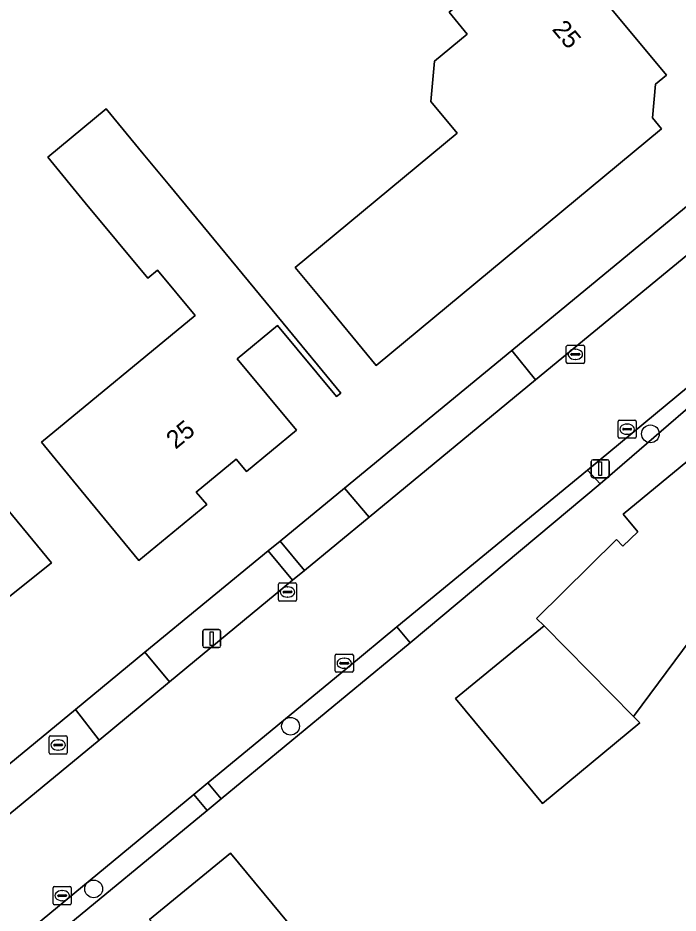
# Model space of a CAD drawing. Extents: x 157320 to 158835, y 386650 to 388491.
# Drawn here: x 158258.31 to 158294.73, y 387341.49 to 387390.87 of the extents above; entities that cross this region are included whole.
import ezdxf

# ---------------------------------------------------------------- set-up
doc = ezdxf.new("R2010")
doc.units = 0
for name, color, linetype in [('IMGEO_Berm_groen', 7, 'Continuous'), ('IMGEO_Boom', 7, 'Continuous'), ('IMGEO_Brandkraan', 7, 'Continuous'), ('IMGEO_Erf', 7, 'Continuous'), ('IMGEO_Kolk', 7, 'Continuous'), ('IMGEO_Lichtmast', 7, 'Continuous'), ('IMGEO_Pand', 7, 'Continuous'), ('IMGEO_Pand_nummerreeks', 7, 'Continuous'), ('IMGEO_Rijbaan_lokaal_gesloten', 7, 'Continuous'), ('IMGEO_Voetpad_open', 7, 'Continuous')]:
    doc.layers.add(name, color=color, linetype=linetype)

msp = doc.modelspace()

# ---------------------------------------------------------------- linework, layer by layer
at = {"layer": 'IMGEO_Berm_groen'}
for points in [[(158297.651, 387379.794), (158296.325, 387381.4), (158285.548, 387372.528), (158286.857, 387370.908)], [(158298.913, 387372.481), (158298.409, 387373.114), (158289.729, 387365.926), (158290.424, 387365.171)], [(158277.683, 387363.336), (158276.325, 387364.936), (158272.776, 387362.013), (158274.117, 387360.389)], [(158273.462, 387359.847), (158272.119, 387361.473), (158265.316, 387355.872), (158266.676, 387354.239)], [(158279.952, 387356.4), (158279.219, 387357.286), (158276.5, 387355.041), (158268.785, 387348.671), (158269.514, 387347.789)], [(158262.786, 387351.035), (158261.484, 387352.717), (158251.275, 387344.314), (158252.608, 387342.645)], [(158268.742, 387347.152), (158268.014, 387348.034), (158257.411, 387339.278), (158258.891, 387337.584), (158259.86, 387339.825)]]:
    msp.add_lwpolyline(points, close=True, dxfattribs=at)
at = {"layer": 'IMGEO_Boom'}
for centre in [(158293.202, 387367.925), (158273.346, 387351.795), (158262.486, 387342.82)]:
    msp.add_circle(centre, 0.489, dxfattribs=at)
at = {"layer": 'IMGEO_Brandkraan'}
for p, q in [((158260.102, 387351.261), (158260.954, 387351.261)), ((158260.027, 387350.335), (158260.027, 387351.187)), ((158260.286, 387350.755), (158260.286, 387350.767)), ((158260.329, 387350.804), (158260.727, 387350.804)), ((158260.515, 387351.041), (158260.54, 387351.041)), ((158260.77, 387350.767), (158260.77, 387350.755)), ((158261.028, 387351.187), (158261.028, 387350.335)), ((158260.954, 387350.261), (158260.102, 387350.261)), ((158260.724, 387350.718), (158260.326, 387350.718)), ((158260.538, 387350.481), (158260.513, 387350.481))]:
    msp.add_line(p, q, dxfattribs=at)
for points in [[(158260.102, 387351.261), (158260.954, 387351.261)], [(158260.027, 387350.335), (158260.027, 387351.187)], [(158261.028, 387351.187), (158261.028, 387350.335)], [(158260.954, 387350.261), (158260.102, 387350.261)]]:
    msp.add_lwpolyline(points, dxfattribs=at)
for centre, radius, start, end in [((158260.104, 387351.185), 0.0765, 91.552, 178.448), ((158260.104, 387351.185), 0.0765, 91.552, 178.448), ((158260.952, 387351.185), 0.0765, 1.552, 88.448), ((158260.952, 387351.185), 0.0765, 1.552, 88.448), ((158260.326, 387350.764), 0.0403, 85.8775, 175.7526), ((158260.323, 387350.754), 0.0366, 178.938, 274.7102), ((158260.727, 387350.761), 0.043, 264.8664, 352.4533), ((158260.731, 387350.766), 0.0386, 1.7309, 96.639), ((158260.104, 387350.337), 0.0765, 181.552, 268.448), ((158260.104, 387350.337), 0.0765, 181.552, 268.448), ((158260.952, 387350.337), 0.0765, 271.552, 358.448), ((158260.952, 387350.337), 0.0765, 271.552, 358.448)]:
    msp.add_arc(centre, radius, start, end, dxfattribs=at)
for centre, major_axis, ratio, start_param, end_param in [((158260.514, 387350.761), (-0.387, 0.002), 0.722429, 4.712389, 7.853982), ((158260.539, 387350.761), (-0.39, 0.002), 0.717154, 1.570796, 4.712389)]:
    msp.add_ellipse(centre, major_axis=major_axis, ratio=ratio, start_param=start_param, end_param=end_param, dxfattribs=at)
at = {"layer": 'IMGEO_Erf'}
for points in [[(158251.275, 387344.314), (158261.484, 387352.717), (158265.316, 387355.872), (158272.119, 387361.473), (158272.776, 387362.013), (158276.325, 387364.936), (158285.548, 387372.528), (158296.325, 387381.4), (158297.213, 387382.131), (158301.99, 387386.063), (158254.042, 387444.081)], [(158330.039, 387352.229), (158316.941, 387367.978), (158307.496, 387379.401), (158306.938, 387380.076), (158306.347, 387378.485), (158298.913, 387372.481), (158290.424, 387365.171), (158279.952, 387356.4), (158269.514, 387347.789), (158268.742, 387347.152), (158259.86, 387339.825)]]:
    msp.add_lwpolyline(points, dxfattribs=at)
for points in [[(158287.493, 387395.662), (158294.086, 387387.709), (158293.48, 387387.209), (158293.321, 387385.366), (158293.812, 387384.751), (158278.08, 387371.701), (158274.89, 387375.551), (158273.6, 387377.107), (158282.535, 387384.51), (158281.087, 387386.258), (158281.295, 387388.481), (158283.096, 387389.973), (158282.091, 387391.186), (158283.643, 387392.472)], [(158263.183, 387385.851), (158265.225, 387383.365), (158266.59, 387381.72), (158272.938, 387374.025), (158276.12, 387370.169), (158275.89, 387369.977), (158272.636, 387373.906), (158270.41, 387372.063), (158273.667, 387368.13), (158270.917, 387365.843), (158270.351, 387366.529), (158268.14, 387364.712), (158268.721, 387364.036), (158264.982, 387360.942), (158261.802, 387364.801), (158259.61, 387367.46), (158268.08, 387374.46), (158266.004, 387376.961), (158265.466, 387376.514), (158262.02, 387380.664), (158259.96, 387383.187)], [(158287.247, 387347.537), (158282.457, 387353.33), (158287.337, 387357.326), (158286.919, 387357.73), (158291.322, 387362.102), (158291.674, 387361.735), (158292.498, 387362.523), (158291.699, 387363.493), (158303.968, 387373.617), (158305.146, 387372.124), (158305.028, 387370.821), (158306.278, 387369.297), (158308.062, 387370.773), (158312.315, 387365.642), (158313.304, 387364.462), (158314.771, 387362.696), (158309.54, 387358.351), (158308.062, 387360.131), (158306.202, 387358.599), (158302.676, 387362.882), (158296.433, 387357.742), (158296.359, 387357.832), (158292.268, 387352.335), (158292.62, 387351.98)], [(158254.272, 387367.914), (158256.964, 387364.663), (158260.153, 387360.812), (158257.651, 387358.796), (158257.429, 387354.697), (158253.769, 387351.685), (158251.668, 387351.824), (158248.409, 387355.616), (158246.628, 387357.687), (158248.946, 387359.607), (158247.032, 387361.918)], [(158270.133, 387327.412), (158266.75, 387331.518), (158266.828, 387331.583), (158266.912, 387332.67), (158265.829, 387332.795), (158265.75, 387332.73), (158263.646, 387335.285), (158266.3, 387337.5), (158266.679, 387337.816), (158266.744, 387337.74), (158267.212, 387338.131), (158267.353, 387339.11), (158266.992, 387339.551), (158265.563, 387341.134), (158270.03, 387344.8), (158273.211, 387340.943), (158277.654, 387335.554), (158272.958, 387331.682), (158273.91, 387330.527)]]:
    msp.add_lwpolyline(points, close=True, dxfattribs=at)
at = {"layer": 'IMGEO_Kolk'}
for p, q in [((158288.56, 387371.883), (158288.56, 387372.735)), ((158288.635, 387372.809), (158289.487, 387372.809)), ((158289.048, 387372.589), (158289.073, 387372.589)), ((158289.561, 387372.735), (158289.561, 387371.883)), ((158288.819, 387372.303), (158288.819, 387372.315)), ((158289.257, 387372.266), (158288.859, 387372.266)), ((158288.862, 387372.352), (158289.26, 387372.352)), ((158289.071, 387372.029), (158289.046, 387372.029)), ((158289.303, 387372.315), (158289.303, 387372.303)), ((158289.487, 387371.809), (158288.635, 387371.809)), ((158291.414, 387367.756), (158291.414, 387368.608)), ((158291.489, 387368.682), (158292.341, 387368.682)), ((158292.415, 387368.608), (158292.415, 387367.756)), ((158291.673, 387368.176), (158291.673, 387368.188)), ((158292.111, 387368.139), (158291.713, 387368.139)), ((158291.716, 387368.225), (158292.114, 387368.225)), ((158291.902, 387368.462), (158291.927, 387368.462)), ((158292.157, 387368.188), (158292.157, 387368.176)), ((158292.341, 387367.682), (158291.489, 387367.682)), ((158291.925, 387367.902), (158291.9, 387367.902)), ((158272.756, 387359.7), (158273.608, 387359.7)), ((158272.681, 387358.774), (158272.681, 387359.626)), ((158272.94, 387359.194), (158272.94, 387359.206)), ((158273.378, 387359.157), (158272.98, 387359.157)), ((158272.983, 387359.243), (158273.381, 387359.243)), ((158273.169, 387359.48), (158273.194, 387359.48)), ((158273.424, 387359.206), (158273.424, 387359.194)), ((158273.682, 387359.626), (158273.682, 387358.774)), ((158273.608, 387358.7), (158272.756, 387358.7)), ((158273.192, 387358.92), (158273.167, 387358.92)), ((158275.811, 387354.844), (158275.811, 387355.696)), ((158275.886, 387355.77), (158276.738, 387355.77)), ((158276.812, 387355.696), (158276.812, 387354.844)), ((158276.07, 387355.264), (158276.07, 387355.276)), ((158276.508, 387355.227), (158276.11, 387355.227)), ((158276.113, 387355.313), (158276.511, 387355.313)), ((158276.299, 387355.55), (158276.324, 387355.55)), ((158276.554, 387355.276), (158276.554, 387355.264)), ((158276.738, 387354.77), (158275.886, 387354.77)), ((158276.322, 387354.99), (158276.297, 387354.99)), ((158260.248, 387342.024), (158260.248, 387342.876)), ((158260.323, 387342.95), (158261.175, 387342.95)), ((158261.249, 387342.876), (158261.249, 387342.024)), ((158260.507, 387342.444), (158260.507, 387342.456)), ((158260.945, 387342.407), (158260.547, 387342.407)), ((158260.55, 387342.493), (158260.948, 387342.493)), ((158260.736, 387342.73), (158260.761, 387342.73)), ((158260.991, 387342.456), (158260.991, 387342.444)), ((158261.175, 387341.95), (158260.323, 387341.95)), ((158260.759, 387342.17), (158260.734, 387342.17))]:
    msp.add_line(p, q, dxfattribs=at)
for points in [[(158288.56, 387371.883), (158288.56, 387372.735)], [(158288.635, 387372.809), (158289.487, 387372.809)], [(158289.561, 387372.735), (158289.561, 387371.883)], [(158289.487, 387371.809), (158288.635, 387371.809)], [(158291.414, 387367.756), (158291.414, 387368.608)], [(158291.489, 387368.682), (158292.341, 387368.682)], [(158292.415, 387368.608), (158292.415, 387367.756)], [(158292.341, 387367.682), (158291.489, 387367.682)], [(158272.756, 387359.7), (158273.608, 387359.7)], [(158272.681, 387358.774), (158272.681, 387359.626)], [(158273.682, 387359.626), (158273.682, 387358.774)], [(158273.608, 387358.7), (158272.756, 387358.7)], [(158275.811, 387354.844), (158275.811, 387355.696)], [(158275.886, 387355.77), (158276.738, 387355.77)], [(158276.812, 387355.696), (158276.812, 387354.844)], [(158276.738, 387354.77), (158275.886, 387354.77)], [(158260.248, 387342.024), (158260.248, 387342.876)], [(158260.323, 387342.95), (158261.175, 387342.95)], [(158261.249, 387342.876), (158261.249, 387342.024)], [(158261.175, 387341.95), (158260.323, 387341.95)]]:
    msp.add_lwpolyline(points, dxfattribs=at)
for centre, radius, start, end in [((158288.637, 387372.733), 0.0765, 91.552, 178.448), ((158288.637, 387372.733), 0.0765, 91.552, 178.448), ((158289.485, 387372.733), 0.0765, 1.552, 88.448), ((158289.485, 387372.733), 0.0765, 1.552, 88.448), ((158288.859, 387372.312), 0.0403, 85.8775, 175.7526), ((158288.856, 387372.302), 0.0366, 178.938, 274.7102), ((158289.26, 387372.309), 0.043, 264.8664, 352.4533), ((158289.264, 387372.314), 0.0386, 1.7309, 96.639), ((158288.637, 387371.885), 0.0765, 181.552, 268.448), ((158288.637, 387371.885), 0.0765, 181.552, 268.448), ((158289.485, 387371.885), 0.0765, 271.552, 358.448), ((158289.485, 387371.885), 0.0765, 271.552, 358.448), ((158291.491, 387368.606), 0.0765, 91.552, 178.448), ((158291.491, 387368.606), 0.0765, 91.552, 178.448), ((158292.339, 387368.606), 0.0765, 1.552, 88.448), ((158292.339, 387368.606), 0.0765, 1.552, 88.448), ((158291.713, 387368.185), 0.0403, 85.8775, 175.7526), ((158291.71, 387368.175), 0.0366, 178.938, 274.7102), ((158292.114, 387368.182), 0.043, 264.8664, 352.4533), ((158292.118, 387368.187), 0.0386, 1.7309, 96.639), ((158291.491, 387367.758), 0.0765, 181.552, 268.448), ((158291.491, 387367.758), 0.0765, 181.552, 268.448), ((158292.339, 387367.758), 0.0765, 271.552, 358.448), ((158292.339, 387367.758), 0.0765, 271.552, 358.448), ((158272.758, 387359.624), 0.0765, 91.552, 178.448), ((158272.758, 387359.624), 0.0765, 91.552, 178.448), ((158273.606, 387359.624), 0.0765, 1.552, 88.448), ((158273.606, 387359.624), 0.0765, 1.552, 88.448), ((158272.98, 387359.203), 0.0403, 85.8775, 175.7526), ((158272.977, 387359.193), 0.0366, 178.938, 274.7102), ((158273.381, 387359.2), 0.043, 264.8664, 352.4533), ((158273.385, 387359.205), 0.0386, 1.7309, 96.639), ((158272.758, 387358.776), 0.0765, 181.552, 268.448), ((158272.758, 387358.776), 0.0765, 181.552, 268.448), ((158273.606, 387358.776), 0.0765, 271.552, 358.448), ((158273.606, 387358.776), 0.0765, 271.552, 358.448), ((158275.888, 387355.694), 0.0765, 91.552, 178.448), ((158275.888, 387355.694), 0.0765, 91.552, 178.448), ((158276.736, 387355.694), 0.0765, 1.552, 88.448), ((158276.736, 387355.694), 0.0765, 1.552, 88.448), ((158276.11, 387355.273), 0.0403, 85.8775, 175.7526), ((158276.107, 387355.263), 0.0366, 178.938, 274.7102), ((158276.511, 387355.27), 0.043, 264.8664, 352.4533), ((158276.515, 387355.275), 0.0386, 1.7309, 96.639), ((158275.888, 387354.846), 0.0765, 181.552, 268.448), ((158275.888, 387354.846), 0.0765, 181.552, 268.448), ((158276.736, 387354.846), 0.0765, 271.552, 358.448), ((158276.736, 387354.846), 0.0765, 271.552, 358.448), ((158260.325, 387342.874), 0.0765, 91.552, 178.448), ((158260.325, 387342.874), 0.0765, 91.552, 178.448), ((158261.173, 387342.874), 0.0765, 1.552, 88.448), ((158261.173, 387342.874), 0.0765, 1.552, 88.448), ((158260.547, 387342.453), 0.0403, 85.8775, 175.7526), ((158260.544, 387342.443), 0.0366, 178.938, 274.7102), ((158260.948, 387342.45), 0.043, 264.8664, 352.4533), ((158260.952, 387342.455), 0.0386, 1.7309, 96.639), ((158260.325, 387342.026), 0.0765, 181.552, 268.448), ((158260.325, 387342.026), 0.0765, 181.552, 268.448), ((158261.173, 387342.026), 0.0765, 271.552, 358.448), ((158261.173, 387342.026), 0.0765, 271.552, 358.448)]:
    msp.add_arc(centre, radius, start, end, dxfattribs=at)
for centre, major_axis, ratio, start_param, end_param in [((158289.047, 387372.309), (-0.387, 0.002), 0.722429, 4.712389, 7.853982), ((158289.072, 387372.309), (-0.39, 0.002), 0.717154, 1.570796, 4.712389), ((158291.901, 387368.182), (-0.387, 0.002), 0.722429, 4.712389, 7.853982), ((158291.926, 387368.182), (-0.39, 0.002), 0.717154, 1.570796, 4.712389), ((158273.168, 387359.2), (-0.387, 0.002), 0.722429, 4.712389, 7.853982), ((158273.193, 387359.2), (-0.39, 0.002), 0.717154, 1.570796, 4.712389), ((158276.298, 387355.27), (-0.387, 0.002), 0.722429, 4.712389, 7.853982), ((158276.323, 387355.27), (-0.39, 0.002), 0.717154, 1.570796, 4.712389), ((158260.735, 387342.45), (-0.387, 0.002), 0.722429, 4.712389, 7.853982), ((158260.76, 387342.45), (-0.39, 0.002), 0.717154, 1.570796, 4.712389)]:
    msp.add_ellipse(centre, major_axis=major_axis, ratio=ratio, start_param=start_param, end_param=end_param, dxfattribs=at)
at = {"layer": 'IMGEO_Lichtmast'}
for p, q in [((158289.939, 387365.599), (158289.939, 387366.399)), ((158289.939, 387366.399), (158289.939, 387365.599)), ((158290.039, 387366.499), (158290.829, 387366.499)), ((158290.829, 387366.499), (158290.039, 387366.499)), ((158290.929, 387366.399), (158290.929, 387365.599)), ((158290.929, 387365.599), (158290.929, 387366.399)), ((158290.829, 387365.499), (158290.039, 387365.499)), ((158290.039, 387365.499), (158290.829, 387365.499)), ((158268.5, 387356.231), (158268.5, 387357.031)), ((158268.5, 387357.031), (158268.5, 387356.231)), ((158268.6, 387357.131), (158269.39, 387357.131)), ((158269.39, 387357.131), (158268.6, 387357.131)), ((158269.49, 387357.031), (158269.49, 387356.231)), ((158269.49, 387356.231), (158269.49, 387357.031)), ((158269.39, 387356.131), (158268.6, 387356.131)), ((158268.6, 387356.131), (158269.39, 387356.131))]:
    msp.add_line(p, q, dxfattribs=at)
for points in [[(158290.359, 387366.374), (158290.509, 387366.374), (158290.509, 387365.624), (158290.359, 387365.624), (158290.359, 387366.374)], [(158268.92, 387357.006), (158269.07, 387357.006), (158269.07, 387356.256), (158268.92, 387356.256), (158268.92, 387357.006)]]:
    msp.add_lwpolyline(points, dxfattribs=at)
for centre, start, end in [((158290.039, 387366.399), 90, 180), ((158290.039, 387366.399), 90, 180), ((158290.829, 387366.399), 0, 90), ((158290.829, 387366.399), 360, 90), ((158290.039, 387365.599), 180, 270), ((158290.039, 387365.599), 180, 270), ((158290.829, 387365.599), 270, 0), ((158290.829, 387365.599), 270, 0), ((158268.6, 387357.031), 90, 180), ((158268.6, 387357.031), 90, 180), ((158269.39, 387357.031), 0, 90), ((158269.39, 387357.031), 360, 90), ((158268.6, 387356.231), 180, 270), ((158268.6, 387356.231), 180, 270), ((158269.39, 387356.231), 270, 0), ((158269.39, 387356.231), 270, 0)]:
    msp.add_arc(centre, 0.1, start, end, dxfattribs=at)
at = {"layer": 'IMGEO_Pand'}
for points in [[(158293.812, 387384.751), (158293.321, 387385.366), (158293.48, 387387.209), (158294.086, 387387.709), (158287.493, 387395.662), (158283.643, 387392.472), (158282.091, 387391.186), (158283.096, 387389.973), (158281.295, 387388.481), (158281.087, 387386.258), (158282.535, 387384.51), (158273.6, 387377.107), (158274.89, 387375.551), (158278.08, 387371.701)], [(158272.938, 387374.025), (158266.59, 387381.72), (158265.225, 387383.365), (158263.183, 387385.851), (158259.96, 387383.187), (158262.02, 387380.664), (158265.466, 387376.514), (158266.004, 387376.961), (158268.08, 387374.46), (158259.61, 387367.46), (158261.802, 387364.801), (158264.982, 387360.942), (158268.721, 387364.036), (158268.14, 387364.712), (158270.351, 387366.529), (158270.917, 387365.843), (158273.667, 387368.13), (158270.41, 387372.063), (158272.636, 387373.906), (158275.89, 387369.977), (158276.12, 387370.169)], [(158306.202, 387358.599), (158308.062, 387360.131), (158309.54, 387358.351), (158314.771, 387362.696), (158313.304, 387364.462), (158312.315, 387365.642), (158308.062, 387370.773), (158306.278, 387369.297), (158305.028, 387370.821), (158305.146, 387372.124), (158303.968, 387373.617), (158291.699, 387363.493), (158292.498, 387362.523), (158291.674, 387361.735), (158291.322, 387362.102), (158286.919, 387357.73), (158287.337, 387357.326), (158292.268, 387352.335), (158296.359, 387357.832), (158296.433, 387357.742), (158302.676, 387362.882)], [(158256.964, 387364.663), (158254.272, 387367.914), (158247.032, 387361.918), (158248.946, 387359.607), (158246.628, 387357.687), (158248.409, 387355.616), (158251.668, 387351.824), (158253.769, 387351.685), (158257.429, 387354.697), (158257.651, 387358.796), (158260.153, 387360.812)], [(158292.268, 387352.335), (158287.337, 387357.326), (158282.457, 387353.33), (158287.247, 387347.537), (158292.62, 387351.98)], [(158266.3, 387337.5), (158263.646, 387335.285), (158265.75, 387332.73), (158265.829, 387332.795), (158266.912, 387332.67), (158266.828, 387331.583), (158266.75, 387331.518), (158270.133, 387327.412), (158273.91, 387330.527), (158272.958, 387331.682), (158277.654, 387335.554), (158273.211, 387340.943), (158270.03, 387344.8), (158265.563, 387341.134), (158266.992, 387339.551), (158267.353, 387339.11), (158267.212, 387338.131), (158266.744, 387337.74), (158266.679, 387337.816)]]:
    msp.add_lwpolyline(points, close=True, dxfattribs=at)
at = {"layer": 'IMGEO_Rijbaan_lokaal_gesloten'}
for points in [[(158303.253, 387384.534), (158302.466, 387383.758), (158298.539, 387380.525), (158297.651, 387379.794), (158286.857, 387370.908), (158277.683, 387363.336), (158274.117, 387360.389), (158273.462, 387359.847), (158266.676, 387354.239), (158262.786, 387351.035), (158252.608, 387342.645), (158249.224, 387339.833), (158249.053, 387339.691), (158247.595, 387338.506)], [(158250.775, 387333.771), (158251.143, 387334.078), (158250.949, 387334.328), (158255.286, 387337.929), (158255.485, 387337.688), (158257.411, 387339.278), (158268.014, 387348.034), (158268.785, 387348.671), (158276.5, 387355.041), (158279.219, 387357.286), (158289.729, 387365.926), (158298.409, 387373.114), (158306.224, 387379.582), (158306.938, 387380.076)]]:
    msp.add_lwpolyline(points, dxfattribs=at)
at = {"layer": 'IMGEO_Voetpad_open'}
for points in [[(158285.548, 387372.528), (158276.325, 387364.936), (158277.683, 387363.336), (158286.857, 387370.908)], [(158289.729, 387365.926), (158279.219, 387357.286), (158279.952, 387356.4), (158290.424, 387365.171)], [(158272.119, 387361.473), (158273.462, 387359.847), (158274.117, 387360.389), (158272.776, 387362.013)], [(158262.786, 387351.035), (158266.676, 387354.239), (158265.316, 387355.872), (158261.484, 387352.717)], [(158268.742, 387347.152), (158269.514, 387347.789), (158268.785, 387348.671), (158268.014, 387348.034)]]:
    msp.add_lwpolyline(points, close=True, dxfattribs=at)

# ---------------------------------------------------------------- texts
at = {"layer": 'IMGEO_Pand_nummerreeks'}
for rotation, p in [(309.6586, (158287.737, 387390.229)), (39.4134, (158267.007, 387367.043))]:
    msp.add_text('25', height=1, rotation=rotation, dxfattribs=at).set_placement(p)

doc.saveas('drawing.dxf')
